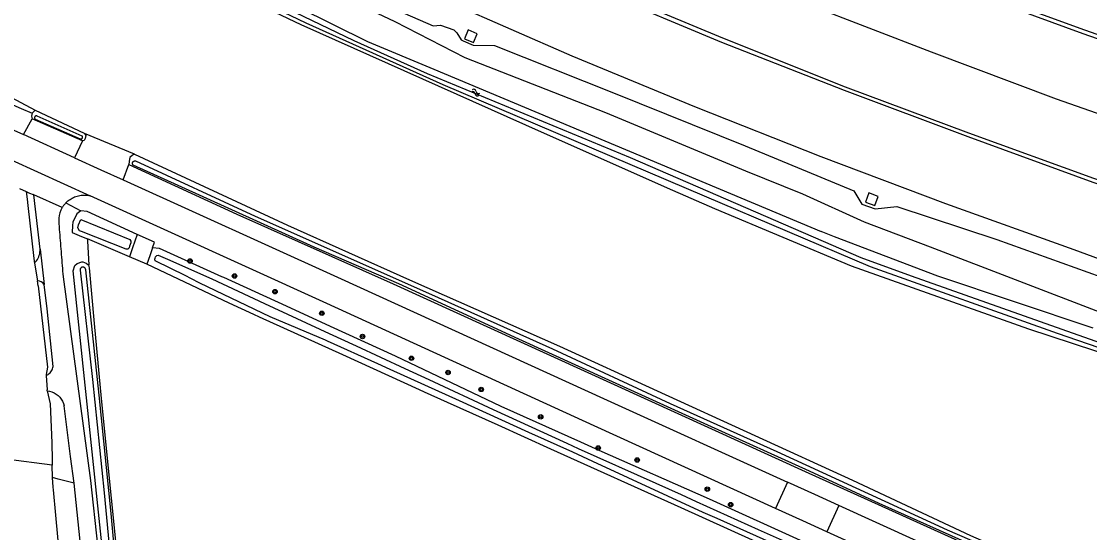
# Model space of a CAD drawing. Extents: x 126000 to 131009, y 393000 to 395500.
# Drawn here: x 127410.4 to 127601.7, y 394448.3 to 394539.9 of the extents above; entities that cross this region are included whole.
import ezdxf

# ---------------------------------------------------------------- set-up
doc = ezdxf.new("R2010")
doc.units = 0
for name, color, linetype in [('gg-knt-BGT kruinlijn', 7, 'Continuous'), ('gt-symb-boom', 7, 'Continuous'), ('gt-symb-watersymbool', 7, 'Continuous'), ('gx-grn-maaiveld', 7, 'Continuous')]:
    doc.layers.add(name, color=color, linetype=linetype)

# ---------------------------------------------------------------- blocks, each defined once
blk = doc.blocks.new('gt0-WA')
at = {"layer": 'gt-symb-watersymbool'}
for centre, start, end in [((-0.32, 0.02), 28.0725, 151.9275), ((0.43, 0.42), 208.0725, 331.9275), ((-0.32, -0.43), 28.0725, 151.9275), ((0.43, -0.03), 208.0725, 331.9275)]:
    blk.add_arc(centre, 0.425, start, end, dxfattribs=at)
blk = doc.blocks.new('gt0-BOOM')
at = {"layer": 'gt-symb-boom'}
for radius in [0.4, 0.2]:
    blk.add_circle((0, 0), radius, dxfattribs=at)

msp = doc.modelspace()

# ---------------------------------------------------------------- linework, layer by layer
at = {"layer": 'gg-knt-BGT kruinlijn'}
for p, q in [((127476.29, 394542.47), (127484.12, 394539.1)), ((127484.12, 394539.1), (127484.79, 394539.14)), ((127484.79, 394539.14), (127485.44, 394539.21)), ((127485.44, 394539.21), (127487.82, 394538.35)), ((127487.82, 394538.35), (127488.37, 394537.81)), ((127488.37, 394537.81), (127489.15, 394536.6)), ((127489.15, 394536.6), (127489.51, 394536.38)), ((127489.51, 394536.38), (127491.3, 394535.63)), ((127491.3, 394535.63), (127495.1, 394535.57)), ((127495.1, 394535.57), (127516.41, 394527.07)), ((127516.41, 394527.07), (127539.98, 394517.6)), ((127539.98, 394517.6), (127559.45, 394509.55)), ((127559.45, 394509.55), (127560.92, 394507.14)), ((127560.92, 394507.14), (127563.26, 394506.3)), ((127563.26, 394506.3), (127567.13, 394506.71)), ((127567.13, 394506.71), (127585.07, 394500.83)), ((127585.07, 394500.83), (127606.24, 394493.2))]:
    msp.add_line(p, q, dxfattribs=at)
at = {"layer": 'gx-grn-maaiveld'}
for p, q in [((127412.91, 394523.93), (127404.5, 394528.36)), ((127421.69, 394519.79), (127412.91, 394523.93)), ((127410.71, 394519.64), (127412.28, 394522.42)), ((127421.32, 394518.49), (127412.28, 394522.42)), ((127419.89, 394515.47), (127410.71, 394519.64)), ((127430.61, 394516.13), (127421.69, 394519.79)), ((127421.32, 394518.49), (127419.89, 394515.47)), ((127408.54, 394515.11), (127422.69, 394508.65)), ((127428.59, 394511.51), (127429.63, 394514.27)), ((127410, 394509.96), (127411.24, 394509.41)), ((127412.56, 394508.82), (127412.47, 394508.86)), ((127417.68, 394506.53), (127412.56, 394508.82)), ((127413.71, 394499.1), (127412.56, 394508.82)), ((127418.34, 394507.4), (127420.98, 394505.96)), ((127429.7, 394497.73), (127422.2, 394500.93)), ((127413.71, 394499.1), (127414.46, 394492.79)), ((127412.6, 394497.41), (127412.73, 394496.59)), ((127412.73, 394496.59), (127413.22, 394493.41)), ((127432.85, 394496.39), (127429.7, 394497.73)), ((127413.36, 394492.52), (127413.22, 394493.41)), ((127414.79, 394476.65), (127414.8, 394476.48)), ((127414.8, 394476.48), (127414.95, 394473.91)), ((127415, 394473.72), (127414.95, 394473.91)), ((127415.88, 394461.4), (127415.89, 394460.41)), ((127415.92, 394458.21), (127415.89, 394460.41)), ((127547.56, 394457.38), (127545.42, 394452.66)), ((127556.76, 394453.19), (127554.62, 394448.47))]:
    msp.add_line(p, q, dxfattribs=at)
for points in [[(127636.85, 394525.15), (127622.98, 394529.82), (127600.52, 394537.67), (127577.65, 394546.08), (127555.47, 394554.72), (127533.5, 394563.61), (127511.88, 394572.93), (127489.45, 394582.91), (127468.1, 394592.78), (127446.77, 394603.22), (127425.46, 394613.87), (127404.58, 394624.82), (127383.53, 394636.21), (127362.85, 394647.8), (127342.3, 394659.88), (127321.92, 394672.21), (127306.67, 394681.81)], [(127307.22, 394682.29), (127322.17, 394672.94), (127342.7, 394660.38), (127363.17, 394648.3), (127383.85, 394636.74), (127404.89, 394625.35), (127425.71, 394614.41), (127447.04, 394603.74), (127468.4, 394593.36), (127489.71, 394583.49), (127512.2, 394573.52), (127533.76, 394564.32), (127555.76, 394555.39), (127577.89, 394546.74), (127600.75, 394538.37), (127623.25, 394530.51), (127637.38, 394525.77)], [(127627.94, 394514.78), (127618.64, 394517.98), (127595.78, 394525.93), (127573.34, 394534.39), (127551.03, 394542.96), (127528.82, 394552.01), (127506.55, 394561.48), (127484.69, 394571.25), (127463.07, 394581.27), (127441.58, 394591.76), (127419.75, 394602.78), (127398.76, 394613.75), (127377.48, 394625.23), (127356.74, 394636.8), (127335.97, 394649.01), (127315.58, 394661.28), (127296.8, 394673.24)], [(127287.37, 394665.04), (127303.98, 394654.57), (127324.04, 394642.32), (127344.44, 394630.09), (127365.29, 394618.19), (127385.92, 394606.97), (127407.13, 394595.67), (127427.09, 394585.48), (127448.56, 394574.96), (127469.97, 394564.84), (127491.89, 394554.81), (127513.74, 394545.38), (127535.76, 394536.18), (127557.73, 394527.57), (127579.85, 394519.24), (127602.25, 394511.1), (127619.66, 394505.15)], [(127620.28, 394505.87), (127602.45, 394511.74), (127580.08, 394519.87), (127557.98, 394528.12), (127536, 394536.88), (127514.03, 394546.04), (127492.15, 394555.59), (127470.31, 394565.5), (127448.96, 394575.59), (127427.43, 394586.2), (127407.49, 394596.38), (127386.28, 394607.65), (127365.72, 394618.88), (127344.85, 394630.81), (127324.37, 394643.04), (127304.37, 394655.24), (127288.04, 394665.63)], [(127277.52, 394656.49), (127297.2, 394644), (127317.69, 394631.33), (127338.49, 394618.88), (127359, 394607.09), (127380.49, 394595.36), (127401.84, 394583.97), (127422.05, 394573.8), (127443.67, 394563.22), (127465.09, 394553.08), (127487.09, 394543.24), (127508.96, 394533.71), (127530.94, 394524.61), (127553.53, 394515.69), (127575.88, 394507.26), (127598.84, 394499.02), (127610.67, 394494.69)], [(127604.43, 394487.43), (127573.16, 394499.45), (127561.38, 394503.92), (127550.32, 394508.93), (127540.09, 394513.08), (127515.03, 394523.49), (127489.85, 394533.36), (127477.32, 394539.78), (127457.18, 394549.33), (127433.23, 394560.17), (127415, 394568.92), (127391.41, 394581.09), (127368.32, 394593.59), (127359.57, 394598.02), (127354.43, 394600.72), (127350.62, 394602.89), (127348.67, 394604.19), (127337.43, 394611.3), (127303.88, 394632.21)], [(127354.02, 394595.59), (127354.7, 394596.86), (127379.21, 394582.39), (127472.35, 394536.27), (127484.23, 394531.3), (127553.6, 394502.24)], [(127354.02, 394595.59), (127362.93, 394590.36), (127377.53, 394582.21), (127404.62, 394568.45), (127426.46, 394557.58), (127436.93, 394552.32), (127469.91, 394536.44), (127483.02, 394530.57), (127519.39, 394515.51), (127560.72, 394497.6), (127569.72, 394494.34), (127599.59, 394483.78), (127610.07, 394480.05)], [(127350.53, 394594.94), (127350.88, 394594.72), (127379.86, 394579.39), (127427.56, 394554.95), (127460.41, 394539.31), (127500.66, 394521.36), (127526.03, 394510.08), (127534.52, 394506.4), (127558.97, 394496.09), (127590.77, 394484.84), (127646.37, 394466.58)], [(128070.86, 394399.9), (128038.39, 394400.99), (128016.91, 394402.16), (127987.32, 394403.98), (127962.28, 394405.35), (127932.23, 394409.26), (127863.94, 394418.35), (127834.55, 394423.46), (127788.95, 394431.62), (127760.14, 394436.7), (127732.7, 394443.87), (127683.16, 394457.09), (127659.49, 394463.43), (127625.43, 394473.84), (127595.93, 394483.99), (127562.45, 394495.92), (127532.7, 394508.61), (127485.91, 394528.52), (127461.39, 394539.56), (127442.6, 394548.56), (127397.02, 394571.31), (127358.11, 394591.97), (127353.58, 394594.75)], [(127489.73, 394536.77), (127491.34, 394536.08), (127491.99, 394537.68), (127490.41, 394538.35), (127489.73, 394536.77)], [(127404.3, 394526.93), (127410.32, 394524.28), (127412.27, 394523.42)], [(127402.21, 394523.51), (127408.45, 394520.67), (127410.71, 394519.64)], [(127412.27, 394523.42), (127412.22, 394523.22), (127412.14, 394522.92), (127412.28, 394522.42)], [(127412.91, 394523.93), (127412.68, 394523.89), (127412.27, 394523.42)], [(127421.08, 394518.84), (127421.11, 394518.85), (127421.13, 394518.86), (127421.16, 394518.87), (127421.18, 394518.88), (127421.21, 394518.9), (127421.23, 394518.92), (127421.25, 394518.94), (127421.26, 394518.96), (127421.28, 394518.98), (127421.29, 394519.01), (127421.3, 394519.03), (127421.31, 394519.06), (127421.32, 394519.09), (127421.33, 394519.11), (127421.33, 394519.14), (127421.33, 394519.14), (127421.33, 394519.17), (127421.32, 394519.2), (127421.32, 394519.22), (127421.31, 394519.25), (127421.3, 394519.28), (127421.29, 394519.3), (127421.27, 394519.33), (127421.26, 394519.35), (127413.16, 394522.93), (127413.13, 394522.94), (127413.1, 394522.95), (127413.07, 394522.95), (127413.05, 394522.95), (127413.02, 394522.95), (127412.99, 394522.95), (127412.96, 394522.94), (127412.93, 394522.94), (127412.9, 394522.93), (127412.88, 394522.91), (127412.86, 394522.9), (127412.83, 394522.88), (127412.81, 394522.86), (127412.79, 394522.84), (127412.77, 394522.82), (127412.76, 394522.79), (127412.74, 394522.77), (127412.73, 394522.74), (127412.72, 394522.72), (127412.72, 394522.69), (127412.71, 394522.66), (127412.71, 394522.63), (127412.71, 394522.6), (127412.72, 394522.57), (127412.72, 394522.55), (127412.73, 394522.52), (127412.74, 394522.49), (127412.75, 394522.47), (127412.77, 394522.44), (127412.79, 394522.42), (127412.81, 394522.4), (127412.83, 394522.38), (127420.89, 394518.85), (127420.91, 394518.85), (127420.94, 394518.84), (127420.97, 394518.83), (127421, 394518.83), (127421.02, 394518.83), (127421.05, 394518.83), (127421.08, 394518.84)], [(127421.69, 394519.79), (127421.88, 394519.46), (127421.77, 394518.93), (127421.76, 394518.89), (127421.58, 394518.58), (127421.32, 394518.49)], [(127419.89, 394515.47), (127424.61, 394513.32), (127428.59, 394511.51)], [(127430.61, 394516.13), (127430.27, 394515.94), (127429.81, 394515.52), (127429.73, 394515.2), (127429.64, 394514.8), (127429.63, 394514.27)], [(127430.61, 394516.13), (127458.03, 394503.42), (127479.86, 394493.61), (127506.76, 394481.71), (127559.23, 394457.76), (127580.37, 394447.81), (127600.72, 394438.95), (127601.09, 394438.57)], [(127429.63, 394514.27), (127448.92, 394505.35), (127476.96, 394492.9), (127550.73, 394459.3), (127599.99, 394437.01), (127600.65, 394437.14), (127600.8, 394437.41), (127601.06, 394437.91), (127601.09, 394438.57)], [(127581.59, 394445.67), (127563.99, 394453.57), (127551.54, 394459.33), (127533.32, 394467.58), (127515.6, 394475.62), (127499.47, 394482.98), (127477.97, 394492.86), (127462.78, 394499.48), (127438.43, 394510.51), (127430.4, 394514.14), (127430.37, 394514.17), (127430.34, 394514.2), (127430.32, 394514.23), (127430.3, 394514.26), (127430.28, 394514.3), (127430.27, 394514.34), (127430.26, 394514.37), (127430.25, 394514.41), (127430.25, 394514.45), (127430.25, 394514.49), (127430.26, 394514.53), (127430.26, 394514.57), (127430.27, 394514.6), (127430.29, 394514.64), (127430.3, 394514.68), (127430.33, 394514.71), (127430.35, 394514.74), (127430.37, 394514.77), (127430.4, 394514.8), (127430.43, 394514.82), (127430.46, 394514.84), (127430.48, 394514.85), (127430.5, 394514.86), (127430.54, 394514.88), (127430.57, 394514.89), (127430.61, 394514.9), (127430.65, 394514.9), (127430.69, 394514.91), (127430.73, 394514.9), (127430.76, 394514.9), (127430.8, 394514.89), (127452.24, 394504.99), (127483.84, 394490.99), (127505.51, 394481.25), (127526.58, 394471.46), (127545.65, 394462.88), (127576.15, 394448.86), (127600.2, 394438.46)], [(127428.59, 394511.51), (127466.95, 394494.06), (127515.26, 394472.06), (127547.56, 394457.38)], [(127411.24, 394509.41), (127411.38, 394508.07), (127411.51, 394506.94), (127412.6, 394497.41)], [(127411.24, 394509.41), (127411.83, 394509.14), (127412.47, 394508.86)], [(127418.34, 394507.4), (127418.51, 394507.56), (127418.69, 394507.72), (127418.87, 394507.87), (127419.07, 394508), (127419.27, 394508.13), (127419.47, 394508.24), (127419.68, 394508.35), (127419.9, 394508.45), (127420.12, 394508.53), (127420.35, 394508.6), (127420.58, 394508.66), (127420.81, 394508.71), (127421.04, 394508.74), (127421.28, 394508.77), (127421.51, 394508.78), (127421.75, 394508.78), (127421.99, 394508.76), (127422.22, 394508.74), (127422.45, 394508.7), (127422.69, 394508.65)], [(127545.42, 394452.66), (127512.95, 394467.48), (127465.04, 394489.35), (127422.69, 394508.65)], [(127561.55, 394507.52), (127563.22, 394506.9), (127563.83, 394508.54), (127562.13, 394509.2), (127561.55, 394507.52)], [(127417.68, 394506.53), (127417.45, 394506.09), (127417.27, 394505.62), (127417.14, 394505.13), (127417.07, 394504.64), (127417.05, 394504.14), (127417.08, 394503.64), (127417.12, 394503.14), (127417.15, 394502.64), (127417.19, 394502.14), (127417.23, 394501.64), (127417.27, 394501.14), (127417.3, 394500.64), (127417.34, 394500.14), (127417.38, 394499.64), (127417.42, 394499.14), (127417.46, 394498.65), (127417.5, 394498.15), (127417.54, 394497.65), (127417.58, 394497.15), (127417.62, 394496.65), (127417.66, 394496.15), (127417.71, 394495.65), (127417.75, 394495.15), (127417.79, 394494.65), (127417.84, 394494.15)], [(127418.34, 394507.4), (127418.27, 394507.32), (127418.19, 394507.24), (127418.12, 394507.16), (127418.05, 394507.07), (127417.98, 394506.98), (127417.92, 394506.9), (127417.86, 394506.81), (127417.79, 394506.72), (127417.74, 394506.62), (127417.68, 394506.53)], [(127420.98, 394505.96), (127420.26, 394505.44), (127419.57, 394503.93), (127419.53, 394503.36), (127419.45, 394502.1), (127421.12, 394501.39), (127422.2, 394500.93)], [(127431.11, 394501.74), (127422.14, 394505.85), (127420.98, 394505.96)], [(127421.1, 394502.26), (127420.76, 394502.39), (127420.49, 394502.93), (127420.49, 394502.94), (127420.57, 394503.48), (127421.03, 394504.4), (127429.77, 394500.83), (127429.96, 394500.51), (127429.97, 394500.24), (127429.75, 394499.62), (127429.66, 394499.36), (127429.43, 394499.11), (127429.15, 394499.07), (127421.1, 394502.26)], [(127431.11, 394501.74), (127430.27, 394499.36), (127429.7, 394497.73)], [(127433.87, 394499.36), (127434.21, 394500.33), (127431.11, 394501.74)], [(127602.3, 394484.95), (127574.49, 394494.28), (127555.98, 394501.31), (127553.6, 394502.24)], [(127422.2, 394500.93), (127422.21, 394500.56), (127422.42, 394496.23)], [(127412.73, 394496.59), (127412.91, 394496.8), (127413.08, 394497.02), (127413.23, 394497.25), (127413.36, 394497.49), (127413.48, 394497.75), (127413.57, 394498.01), (127413.64, 394498.28), (127413.68, 394498.55), (127413.71, 394498.83), (127413.71, 394499.1)], [(127433.87, 394499.36), (127433.37, 394497.9), (127432.85, 394496.39)], [(127609.69, 394420.18), (127596.72, 394426.34), (127585.65, 394431.3), (127584.06, 394432.02), (127574.75, 394435.85), (127562.96, 394440.89), (127550.55, 394446.62), (127533.62, 394454.35), (127513.82, 394463.04), (127510.56, 394464.51), (127496.32, 394470.94), (127477.36, 394479.94), (127465.72, 394485.27), (127457.85, 394488.87), (127446.62, 394494.01), (127446.27, 394494.16), (127435.12, 394499.22), (127433.87, 394499.36)], [(127565.53, 394437.12), (127534.98, 394450.85), (127532.5, 394451.96), (127532.48, 394451.97), (127512.68, 394461.09), (127509.11, 394462.74), (127501.26, 394466.29), (127488.82, 394471.92), (127476.41, 394477.54), (127474.2, 394478.54), (127465.2, 394482.62), (127464.81, 394482.78), (127454.91, 394487), (127442.34, 394493.02), (127440.73, 394493.82), (127439.8, 394494.29), (127434.33, 394497.02), (127434.23, 394497.33), (127434.29, 394497.49), (127434.38, 394497.74), (127434.6, 394497.99), (127434.87, 394498.01), (127436.95, 394497.11), (127444.07, 394493.97), (127444.45, 394493.79), (127453.93, 394489.35), (127465.51, 394484.02), (127470.3, 394481.79), (127479.04, 394477.73), (127483.31, 394475.75), (127494.87, 394470.39), (127508.08, 394464.34), (127510.07, 394463.43), (127524.02, 394457.2), (127528.54, 394455.15), (127531.19, 394453.94), (127542.33, 394448.9), (127549.3, 394445.77)], [(127433.12, 394388.56), (127432.94, 394388.32), (127432.75, 394388.08), (127432.17, 394387.88), (127432.1, 394387.86), (127431.48, 394387.86), (127431.02, 394388.02), (127430.87, 394388.33), (127419.62, 394495.24), (127419.94, 394496.17), (127420.33, 394496.55), (127421.21, 394496.81), (127421.34, 394496.85), (127421.95, 394496.61), (127422.25, 394496.37), (127422.42, 394496.23)], [(127433.12, 394388.56), (127431.88, 394400.98), (127424.72, 394472.35), (127423.48, 394485.81), (127422.57, 394495.76), (127422.42, 394496.23)], [(127615.9, 394413.2), (127593.85, 394423.24), (127593.57, 394423.37), (127573.56, 394432.4), (127569.37, 394434.3), (127550.29, 394442.92), (127528.51, 394452.76), (127505.19, 394463.29), (127495.74, 394467.56), (127486.69, 394471.65), (127482.57, 394473.51), (127481.67, 394473.92), (127467.93, 394480.15), (127453, 394486.93), (127452.02, 394487.38), (127447.58, 394489.4), (127447.56, 394489.4), (127432.85, 394496.39)], [(127417.84, 394494.15), (127422.73, 394457.65), (127423.99, 394446.11), (127429.9, 394388.81), (127430.73, 394379.99), (127432.05, 394367.11), (127434.06, 394345.95), (127436.12, 394323.73), (127437.67, 394307.78), (127438.49, 394299.31), (127440.32, 394281.01), (127442.38, 394258.52), (127444.64, 394232.6), (127447.13, 394207.94), (127449.05, 394187.54), (127451.82, 394160.24), (127454.62, 394127.5), (127459.07, 394086.36)], [(127427.74, 394437.28), (127426.41, 394451.74), (127424.3, 394472.96), (127421.88, 394495.41), (127421.88, 394495.45), (127421.87, 394495.5), (127421.86, 394495.54), (127421.84, 394495.58), (127421.82, 394495.62), (127421.8, 394495.66), (127421.77, 394495.7), (127421.74, 394495.73), (127421.71, 394495.76), (127421.67, 394495.79), (127421.63, 394495.81), (127421.59, 394495.83), (127421.55, 394495.85), (127421.51, 394495.86), (127421.46, 394495.87), (127421.42, 394495.88), (127421.37, 394495.88), (127421.33, 394495.88), (127421.28, 394495.87), (127421.24, 394495.86), (127421.22, 394495.86), (127421.2, 394495.85), (127421.16, 394495.83), (127421.12, 394495.81), (127421.08, 394495.79), (127421.04, 394495.76), (127421.01, 394495.73), (127420.98, 394495.7), (127420.95, 394495.66), (127420.93, 394495.62), (127420.91, 394495.58), (127420.89, 394495.54), (127420.88, 394495.5), (127420.87, 394495.46), (127420.86, 394495.41), (127420.86, 394495.37), (127420.86, 394495.32), (127423.08, 394475.74), (127425.16, 394455.44), (127427.43, 394431.49)], [(127413.36, 394492.52), (127415.02, 394477.99), (127414.79, 394476.65)], [(127416.04, 394478.11), (127414.98, 394488.43), (127414.46, 394492.79)], [(127414.8, 394476.48), (127414.99, 394476.57), (127415.17, 394476.68), (127415.34, 394476.81), (127415.5, 394476.96), (127415.64, 394477.12), (127415.76, 394477.3), (127415.86, 394477.49), (127415.94, 394477.69), (127416, 394477.9), (127416.04, 394478.11)], [(127415, 394473.72), (127415.52, 394471.43), (127415.84, 394464.4), (127415.88, 394461.4)], [(127415, 394473.72), (127415.42, 394473.66), (127415.84, 394473.54), (127416.23, 394473.36), (127416.61, 394473.15), (127416.95, 394472.88), (127417.25, 394472.58), (127417.51, 394472.24), (127417.73, 394471.86), (127417.9, 394471.47), (127418.02, 394471.05)], [(127419.8, 394457.19), (127419.18, 394462), (127418.02, 394471.05)], [(127415.89, 394460.41), (127407.55, 394461.5), (127407.24, 394457.16), (127404.01, 394457.47)], [(127419.8, 394457.19), (127416.93, 394457.94), (127415.92, 394458.21)], [(127416.12, 394455.99), (127416.07, 394456.5), (127415.92, 394458.21)], [(127421.49, 394399.26), (127419.63, 394417.9), (127416.54, 394451.48), (127416.12, 394455.99)], [(127430.8, 394346.11), (127430.75, 394346.53), (127429.78, 394355.95), (127428.45, 394373.54), (127419.8, 394457.19)], [(127556.76, 394453.19), (127552.48, 394455.14), (127547.56, 394457.38)], [(127554.62, 394448.47), (127550.31, 394450.43), (127545.42, 394452.66)], [(127706.95, 394384.71), (127695.81, 394389.77), (127634.96, 394417.51), (127592.15, 394437.08), (127556.76, 394453.19)], [(127617.69, 394419.74), (127590.1, 394432.35), (127554.62, 394448.47)]]:
    msp.add_lwpolyline(points, dxfattribs=at)
msp.add_arc((127413.29, 394492), 1.41, 34.0968, 92.6618, dxfattribs=at)

# ---------------------------------------------------------------- block references
at = {"layer": 'gt-symb-boom'}
for p in [(127440.55, 394496.97), (127448.54, 394494.3), (127455.78, 394491.49), (127464.17, 394487.62), (127471.46, 394483.45), (127480.22, 394479.56), (127486.78, 394477.01), (127492.72, 394473.98), (127503.37, 394469.08), (127513.67, 394463.5), (127520.65, 394461.34), (127533.21, 394456.11), (127537.39, 394453.35)]:
    msp.add_blockref('gt0-BOOM', p, dxfattribs=at)
at = {"layer": 'gt-symb-watersymbool', "rotation": -22.950363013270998}
msp.add_blockref('gt0-WA', (127491.66, 394527.15), dxfattribs=at)

doc.saveas('drawing.dxf')
